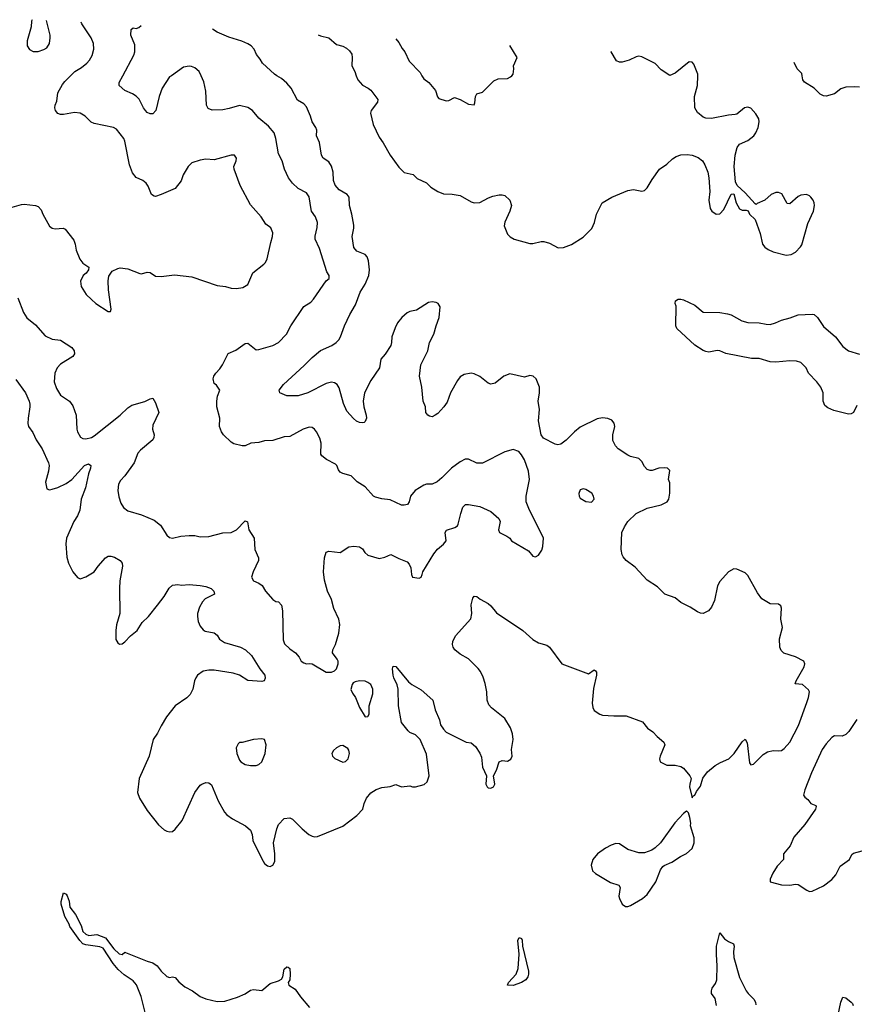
# Model space of a CAD drawing. Header units: inches. Extents: x 1682530 to 1839546, y 640742 to 791647.
# Tile 455 of 656: x 1711817 to 1717792, y 783354 to 790401. Entities that reach past the tile are written whole.
import ezdxf

# ---------------------------------------------------------------- set-up
doc = ezdxf.new("R2010")
doc.units = ezdxf.units.IN
doc.header["$MEASUREMENT"] = 0
doc.layers.add('B7718', color=7, linetype='Continuous')
doc.layers.add('B7719', color=7, linetype='Continuous')

msp = doc.modelspace()

# ---------------------------------------------------------------- linework, layer by layer
at = {"layer": 'B7718', "color": 5}
for points, elevation in [([(1711729, 789050), (1711830, 789078.8), (1711850, 789081), (1711930, 789070.6), (1711950, 789063.8), (1711970, 789040.5), (1711982, 789010), (1712030, 788923.2), (1712049.1, 788909.1), (1712070, 788903.7), (1712128.1, 788908.1), (1712141.6, 788901.6), (1712203.8, 788823.8), (1712214.4, 788794.4), (1712220.5, 788750), (1712247.4, 788687.4), (1712270, 788657.3), (1712310.7, 788630), (1712310.6, 788609.4), (1712293.4, 788586.6), (1712271.3, 788570), (1712251.3, 788530), (1712256, 788490), (1712293.2, 788433.2), (1712330, 788397.3), (1712362.8, 788370), (1712450, 788311.3), (1712468, 788312), (1712472, 788328), (1712452.1, 788467.9), (1712449.3, 788530.7), (1712454, 788566), (1712479, 788601), (1712519.3, 788620.7), (1712535.5, 788624.5), (1712590, 788618), (1712675.9, 788584.1), (1712690, 788582.4), (1712730, 788594), (1712750, 788591), (1712790, 788565.5), (1712830, 788563.8), (1712925.9, 788574.1), (1713050, 788559.3), (1713230, 788497.3), (1713290, 788490.6), (1713330, 788479.1), (1713370, 788476.3), (1713415.3, 788484.7), (1713450, 788506), (1713485.1, 788590), (1713564.5, 788650), (1713576.2, 788663.8), (1713587.6, 788690), (1713613.6, 788806.4), (1713627.8, 788850), (1713630, 788875.3), (1713613.6, 788910), (1713578.3, 788938.3), (1713546, 788990), (1713470, 789076), (1713394.6, 789214.6), (1713352, 789330), (1713349.5, 789350.5), (1713366, 789390), (1713369.3, 789410), (1713355.3, 789430), (1713330, 789432), (1713210, 789398.7), (1713150, 789401.3), (1713110, 789396.3), (1713050, 789376.2), (1713022, 789350), (1712987.3, 789290), (1712972.4, 789247.6), (1712930, 789193.2), (1712829.2, 789149.2), (1712790, 789136), (1712778.6, 789138.6), (1712761.2, 789150), (1712737, 789210), (1712722, 789230), (1712699.3, 789250), (1712650, 789272), (1712623.5, 789303.5), (1712602.7, 789362.7), (1712570.7, 789530.7), (1712561.7, 789550), (1712510, 789617.6), (1712488.5, 789628.5), (1712350, 789656.8), (1712328.2, 789668.2), (1712285.6, 789710), (1712250, 789731.1), (1712210, 789737.4), (1712130, 789721.1), (1712110, 789721.3), (1712089.8, 789729.8), (1712073, 789750), (1712068.5, 789770), (1712070.8, 789790), (1712082.5, 789817.5), (1712090, 789877.3), (1712123.8, 789936.2), (1712140.8, 789959.2), (1712181.5, 790000)], 860), ([(1711790, 787825.5), (1711859.5, 787730), (1711883.7, 787670), (1711890.3, 787650), (1711890.4, 787630), (1711876.5, 787550), (1711874.9, 787510), (1711879.5, 787490), (1711910, 787446), (1711934.9, 787394.9), (1711977.1, 787330), (1712023.1, 787230), (1712026.7, 787210), (1712022, 787170), (1712001.1, 787090), (1712010, 787042.8), (1712030, 787035.5), (1712050, 787039.5), (1712090, 787052), (1712150, 787082), (1712190, 787110.3), (1712281.1, 787210), (1712310, 787221.1), (1712326, 787210), (1712324, 787190), (1712308.5, 787151.5), (1712287.6, 787050), (1712257.1, 786970), (1712248.2, 786890), (1712231.4, 786850), (1712205.5, 786810), (1712151.6, 786690), (1712147.6, 786650), (1712154.8, 786554.8), (1712167.2, 786510), (1712196.4, 786450), (1712230, 786407.3), (1712250, 786399.1), (1712290, 786414.4), (1712350, 786448.5), (1712377.6, 786490), (1712430, 786548.2), (1712450, 786560.4), (1712470, 786561.3), (1712494.8, 786554.8), (1712536.3, 786530), (1712550.3, 786510.3), (1712552.7, 786490), (1712534.8, 786385.2), (1712530.3, 786330.3), (1712534.3, 786150), (1712510.3, 786070), (1712504.9, 786030), (1712505.5, 785965.5), (1712519.8, 785939.8), (1712531.1, 785931.1), (1712550, 785934.8), (1712570, 785947.3), (1712609.7, 785990.3), (1712658, 786030), (1712694.3, 786085.7), (1712738.3, 786130), (1712804, 786210), (1712850, 786272.4), (1712887.2, 786332.8), (1712910, 786353.7), (1712950, 786359.3), (1712974.4, 786354.4), (1713030, 786358), (1713110, 786351.3), (1713150, 786343.6), (1713187.7, 786330), (1713207.7, 786310), (1713210.7, 786290), (1713144.7, 786255.3), (1713125.6, 786234.4), (1713103.8, 786196.2), (1713090.2, 786150), (1713089.1, 786129.1), (1713094.5, 786094.5), (1713110, 786059.1), (1713130, 786034.4), (1713145.2, 786025.2), (1713210, 786012.8), (1713230, 785996), (1713247.1, 785967.1), (1713282.8, 785942.8), (1713397, 785910), (1713434.3, 785890), (1713476.9, 785850), (1713535.3, 785755.3), (1713572.4, 785710), (1713573, 785687), (1713566, 785670), (1713550, 785664.2), (1713450, 785671.5), (1713389.4, 785710), (1713344.6, 785724.6), (1713210, 785744.9), (1713170, 785745.5), (1713130, 785737.4), (1713090.3, 785710), (1713078, 785690), (1713069.2, 785670), (1713056.5, 785610), (1713038, 785570), (1713013.3, 785546.7), (1712930, 785491.1), (1712868.8, 785411.2), (1712830, 785348), (1712804.5, 785295.5), (1712772.8, 785250), (1712743.8, 785130), (1712672, 784970), (1712660.3, 784870), (1712673.4, 784830), (1712730, 784740.5), (1712810, 784639.1), (1712850, 784602.4), (1712870, 784592.4), (1712891.7, 784588.3), (1712910, 784590.7), (1712930, 784607.3), (1712980.7, 784670), (1713070, 784870.4), (1713110, 784922), (1713121.2, 784930), (1713150, 784940.5), (1713170, 784939.1), (1713190, 784924), (1713237.7, 784810), (1713283.1, 784730), (1713300.3, 784710), (1713341.2, 784681.2), (1713434, 784630), (1713470, 784599), (1713481.1, 784570), (1713486.4, 784526.4), (1713550, 784395.5), (1713570, 784361.6), (1713590, 784343.8), (1713610, 784340.5), (1713630, 784350.8), (1713643, 784377), (1713644.4, 784430), (1713633.5, 784510), (1713657.2, 784610), (1713670, 784640.5), (1713710, 784682.8), (1713750, 784688.4), (1713770, 784678.4), (1713838.7, 784610), (1713886.7, 784570), (1713910, 784557.8), (1713930, 784552.9), (1713950, 784554.6), (1714130, 784628.1), (1714230, 784704.9), (1714272.6, 784750), (1714282.6, 784790), (1714300.5, 784830), (1714330, 784866.4), (1714368.6, 784891.4), (1714410, 784905.3), (1714467.9, 784912.1), (1714510, 784926.8), (1714550, 784910.8), (1714610, 784918), (1714630, 784911.3), (1714650, 784911), (1714713.6, 784926.4), (1714733.6, 784946.4), (1714749, 784990), (1714730, 785145.2), (1714682.6, 785250), (1714650, 785281.6), (1714610, 785298.8), (1714596.8, 785310), (1714550, 785371.8), (1714527.5, 785490), (1714526.4, 785610), (1714519.8, 785639.8), (1714495.1, 785690), (1714489.8, 785710), (1714485.8, 785754.2), (1714490, 785774.8), (1714510, 785770.6), (1714601.3, 785661.3), (1714623.4, 785643.4), (1714690, 785603.8), (1714774.8, 785530), (1714790, 785462), (1714822, 785390), (1714830, 785354), (1714850, 785322), (1714870, 785302), (1715014, 785230), (1715050, 785224.7), (1715079.8, 785199.8), (1715110, 785151), (1715122, 785122), (1715130.6, 785050), (1715158, 784990), (1715154.8, 784930), (1715162.8, 784910), (1715170, 784904), (1715190, 784900.7), (1715208.7, 784910), (1715218, 784930), (1715208.7, 784990), (1715229.5, 785030.5), (1715249, 785090), (1715270, 785098.8), (1715310, 785094.8), (1715331.7, 785108.3), (1715342.7, 785130), (1715338, 785178), (1715348.6, 785250), (1715344.1, 785290), (1715330, 785331.8), (1715290, 785399.5), (1715194.9, 785474.9), (1715176.5, 785496.5), (1715164.4, 785530), (1715161.1, 785590), (1715148.7, 785650), (1715134.4, 785694.4), (1715114.7, 785734.7), (1715098, 785758), (1715030, 785826.3), (1714970, 785858.7), (1714932, 785890), (1714920.7, 785910), (1714916.2, 785930), (1714917, 785950), (1714937, 785990), (1715047.3, 786112.7), (1715054, 786150), (1715050, 786214), (1715060.2, 786259.8), (1715070, 786274.8), (1715090, 786273.4), (1715114.2, 786254.2), (1715170, 786223), (1715190, 786205.5), (1715230, 786156.5), (1715418.4, 786030), (1715490, 785963.8), (1715530, 785940.4), (1715590, 785924.4), (1715610, 785910.4), (1715697.3, 785790), (1715890, 785718.2), (1715930, 785747.2), (1715939.5, 785739.5), (1715947.2, 785730), (1715947.2, 785710), (1715925, 785615), (1715914.6, 785510), (1715918.7, 785478.7), (1715930, 785457.1), (1715970, 785430.2), (1715990, 785423.6), (1716070, 785417.4), (1716158, 785418), (1716274.6, 785374.6), (1716310.4, 785330), (1716350, 785304.6), (1716379.5, 785270), (1716428.2, 785230), (1716434.4, 785210), (1716400.7, 785130), (1716398, 785110), (1716402, 785090), (1716450, 785066.4), (1716510, 785066), (1716550, 785055.5), (1716570, 785042.8), (1716614.8, 784990), (1716624, 784970), (1716613.4, 784930), (1716613, 784910), (1716630, 784832), (1716636.5, 784843.5), (1716650, 784851.3), (1716662.4, 784877.6), (1716690, 784916), (1716708.5, 784971.5), (1716741.6, 785018.4), (1716796.3, 785063.7), (1716834.6, 785085.4), (1716894.4, 785110), (1716930.8, 785150), (1716990, 785233.4), (1717010, 785250.7), (1717024.1, 785224.1), (1717042.2, 785082.2), (1717050, 785067.7), (1717070, 785072.4), (1717139.1, 785140.9), (1717170, 785161.1), (1717209.8, 785170.2), (1717250, 785167.1), (1717270, 785170.8), (1717290, 785184.2), (1717330.2, 785229.8), (1717391, 785349), (1717453, 785513), (1717464.3, 785550), (1717469.8, 785589.8), (1717463.5, 785603.5), (1717422, 785642), (1717368.4, 785648.4), (1717374.7, 785670), (1717432.2, 785770), (1717436.5, 785790), (1717429.8, 785809.8), (1717370, 785841.8), (1717287.2, 785867.2), (1717267, 785887), (1717258.3, 785910), (1717256.9, 785970), (1717278, 786050), (1717264.8, 786110), (1717271.6, 786190), (1717266.3, 786206.3), (1717250, 786217.2), (1717190, 786220.7), (1717130, 786255.1), (1717098, 786298), (1717030, 786422.9), (1717010, 786441.3), (1716950, 786467.6), (1716930, 786469.6), (1716890.3, 786449.7), (1716830, 786380.9), (1716812.2, 786350), (1716790, 786244), (1716770, 786196), (1716747.7, 786170), (1716710, 786151.2), (1716690, 786152.2), (1716670, 786162.8), (1716617.2, 786197.2), (1716549.9, 786229.9), (1716510, 786262), (1716436, 786290), (1716382.7, 786342.7), (1716309.9, 786389.9), (1716222.8, 786482.8), (1716159.5, 786530), (1716136.2, 786556.2), (1716129.6, 786570), (1716123, 786610), (1716128.4, 786730), (1716146, 786770), (1716170.9, 786810), (1716230, 786865.8), (1716310, 786904.6), (1716410, 786927.9), (1716452.4, 786950), (1716465.1, 786970), (1716471.1, 787011.1), (1716470, 787086), (1716462, 787110), (1716470, 787175.3), (1716455.3, 787190), (1716430, 787193), (1716392, 787190), (1716345.1, 787174.9), (1716330, 787173.7), (1716310, 787181.1), (1716290, 787202.4), (1716270, 787238.7), (1716250, 787259.7), (1716190, 787274.5), (1716170, 787283.9), (1716102.4, 787330), (1716082, 787350), (1716063.1, 787390), (1716063.1, 787430), (1716076.3, 787490), (1716073, 787513), (1716055.4, 787535.4), (1716026.6, 787546.6), (1715990, 787551.3), (1715950, 787543.1), (1715830, 787484.4), (1715787.8, 787452.2), (1715729.4, 787390.6), (1715690, 787361.7), (1715670, 787358), (1715650, 787362), (1715566.4, 787406.4), (1715549.8, 787430), (1715531.2, 787530), (1715537.4, 787610), (1715528.7, 787670), (1715539.2, 787730), (1715538.3, 787770), (1715513.6, 787830), (1715493.2, 787850), (1715470, 787853.6), (1715430, 787842.9), (1715325.2, 787865.2), (1715282.8, 787850), (1715219.9, 787800.1), (1715190, 787792), (1715170, 787799.5), (1715110, 787847.3), (1715070, 787866), (1715050, 787869.7), (1714998.3, 787861.7), (1714970, 787844.5), (1714950, 787819.3), (1714902, 787730), (1714877.1, 787662.9), (1714854.4, 787630), (1714810, 787582.9), (1714790, 787569.4), (1714770, 787559.3), (1714750, 787562.7), (1714739, 787570), (1714723.7, 787590), (1714720.9, 787630), (1714706, 787670), (1714694.7, 787770), (1714678.9, 787850), (1714689.6, 787930), (1714739.7, 788030), (1714750.8, 788090), (1714782, 788150), (1714797.6, 788210), (1714819.9, 788270), (1714826.5, 788346.5), (1714812.3, 788370), (1714797.7, 788377.7), (1714770, 788381.3), (1714744.5, 788375.5), (1714657.1, 788322.9), (1714610, 788312.1), (1714590, 788302.3), (1714551.7, 788270), (1714520.7, 788230), (1714504, 788196), (1714482, 788130), (1714479, 788090), (1714472.9, 788070), (1714432.8, 788007.2), (1714402.8, 787970), (1714391.5, 787910), (1714330, 787818.4), (1714284.6, 787730), (1714274.7, 787670), (1714279.7, 787630), (1714298.3, 787570), (1714298.9, 787550), (1714290, 787524), (1714282, 787518), (1714270, 787514.5), (1714250, 787516.9), (1714227.6, 787527.6), (1714205.8, 787545.8), (1714159.1, 787599.1), (1714133.8, 787653.8), (1714104.9, 787764.9), (1714090, 787789.6), (1714070, 787802.4), (1714050, 787806.3), (1714010, 787797.4), (1713880.5, 787730), (1713810, 787709.7), (1713729.7, 787709.7), (1713678, 787730), (1713675.3, 787750), (1713704.5, 787790), (1713853.9, 787926.1), (1713910, 787984.2), (1713970, 788032), (1714052.3, 788070), (1714082, 788090), (1714101.6, 788110), (1714113, 788130), (1714142.4, 788210), (1714180.5, 788290), (1714220.5, 788359.5), (1714255.1, 788450), (1714290, 788506.7), (1714316.2, 788570), (1714322.2, 788610), (1714314.8, 788674.8), (1714304.2, 788704.2), (1714290, 788720.5), (1714230, 788744.2), (1714209.3, 788769.3), (1714197, 788850), (1714208.8, 788908.8), (1714208, 788930), (1714195.6, 789010), (1714177.2, 789070), (1714176.1, 789130), (1714160.5, 789150), (1714102.8, 789182.8), (1714075.9, 789215.9), (1714064.3, 789250), (1714059.9, 789310), (1714050, 789352), (1714030, 789384.2), (1713989.8, 789409.8), (1713976.9, 789430), (1713962.7, 789522.7), (1713942.4, 789570), (1713944.2, 789610), (1713937.6, 789630), (1713909.8, 789669.8), (1713898.8, 789710), (1713870, 789778), (1713850, 789798.7), (1713805.2, 789825.2), (1713760.4, 789910), (1713730, 789946), (1713690, 789979.3), (1713657.1, 790000)], 820), ([(1711804.6, 788410), (1711844.7, 788304.7), (1711867.6, 788267.6), (1711930, 788216), (1711999.2, 788139.2), (1712050, 788114.9), (1712110, 788106), (1712190, 788053.7), (1712207, 788030), (1712210.3, 788010), (1712197.6, 787990), (1712110, 787935.1), (1712084, 787910), (1712069.1, 787870), (1712063.6, 787810), (1712080.6, 787760.6), (1712110, 787713.4), (1712172.7, 787670), (1712198.2, 787638.2), (1712221.1, 787570), (1712224.9, 787470), (1712230.4, 787450), (1712253.3, 787413.3), (1712270, 787402.4), (1712290, 787400.3), (1712330, 787411.5), (1712350, 787422.4), (1712536.4, 787570), (1712590, 787622.6), (1712618.9, 787641.1), (1712712.1, 787667.9), (1712750, 787688), (1712770, 787691.3), (1712790, 787658.8), (1712812, 787590), (1712770, 787498), (1712768.8, 787470), (1712778.4, 787430), (1712777.6, 787410), (1712770, 787393.2), (1712680.8, 787319.2), (1712662, 787298), (1712637.3, 787230), (1712570, 787135.1), (1712538, 787102), (1712524.7, 787075.3), (1712519.6, 787030), (1712526.1, 786986.1), (1712540.6, 786940.6), (1712560.5, 786910), (1712590, 786886), (1712690, 786856.3), (1712778.6, 786818.6), (1712824.2, 786784.2), (1712870.3, 786710.3), (1712890, 786694), (1712910, 786690.5), (1712970, 786703.7), (1713030, 786708.5), (1713070, 786708.4), (1713110, 786700.4), (1713170, 786703.1), (1713270, 786728.5), (1713330, 786730.3), (1713369.8, 786750.2), (1713430, 786814.4), (1713447.9, 786807.9), (1713458.3, 786750), (1713494.6, 786690), (1713501.3, 786610), (1713526, 786550), (1713525.7, 786530), (1713487.7, 786450), (1713476.5, 786410), (1713490, 786384.9), (1713528.6, 786368.6), (1713552.4, 786352.4), (1713577.3, 786310), (1713630, 786250.6), (1713650, 786237.3), (1713670, 786234), (1713690, 786210.7), (1713698.2, 786170), (1713703.4, 785963.4), (1713712.8, 785932.8), (1713750, 785897.6), (1713790.6, 785870), (1713817.3, 785837.3), (1713831, 785810), (1713850, 785797.3), (1713870, 785790.7), (1713890, 785794), (1713910, 785790.6), (1714010, 785731), (1714050, 785731), (1714070, 785741), (1714084.5, 785755.5), (1714097, 785790), (1714096.2, 785810), (1714090, 785824), (1714056, 785870), (1714059.3, 785890), (1714078.4, 785930), (1714100.7, 786010), (1714107.7, 786072.3), (1714101.1, 786110), (1714065.9, 786185.9), (1714048.9, 786250), (1714021, 786310), (1713999.7, 786390), (1713991.2, 786450), (1713998.4, 786550), (1714010, 786590.6), (1714030, 786596.3), (1714110, 786588), (1714173, 786627), (1714208, 786632), (1714250, 786628.4), (1714270, 786613), (1714287.3, 786587.3), (1714310, 786568.5), (1714390, 786544), (1714430, 786553.4), (1714473.2, 786573.2), (1714530, 786544), (1714590, 786521), (1714604.5, 786504.5), (1714616.8, 786476.8), (1714621, 786430), (1714630, 786412), (1714676.5, 786403.5), (1714690, 786412), (1714699, 786430), (1714702, 786450), (1714781.4, 786578.6), (1714807.6, 786612.4), (1714850, 786646.8), (1714869, 786670), (1714862.7, 786730), (1714872.1, 786747.9), (1714932.8, 786767.2), (1714950, 786778.8), (1714957, 786790), (1714974, 786866), (1714990, 786912), (1715009.3, 786930.7), (1715029.3, 786930.7), (1715110, 786917.6), (1715190, 786880.4), (1715248, 786830), (1715256.3, 786810), (1715244.9, 786750), (1715251.3, 786730), (1715304.5, 786704.5), (1715324.7, 786690), (1715338, 786670), (1715460.5, 786600.5), (1715490, 786562), (1715510, 786556), (1715531.8, 786568.2), (1715555.6, 786604.4), (1715562.9, 786630), (1715566.6, 786690), (1715462, 786902), (1715443.7, 786950), (1715442, 786990), (1715466.9, 787110), (1715459.8, 787170), (1715429.8, 787249.8), (1715410, 787287.3), (1715389.8, 787309.8), (1715350, 787324), (1715290, 787307.2), (1715130, 787227.6), (1715090, 787227), (1715030, 787255.1), (1715005.2, 787254.8), (1714970, 787237.2), (1714908.5, 787191.5), (1714838.8, 787121.2), (1714805.8, 787094.2), (1714770, 787077.2), (1714730, 787076), (1714710, 787069.2), (1714647.7, 787030), (1714613.4, 786990), (1714605.5, 786950), (1714593.4, 786930), (1714570, 786925.1), (1714550, 786926.9), (1714470, 786964.7), (1714410, 786971.5), (1714363.6, 786983.6), (1714350, 786991.6), (1714290, 787058.4), (1714233.9, 787093.9), (1714190, 787136.2), (1714130, 787153), (1714110, 787162.9), (1714099.1, 787179.1), (1714087.8, 787210), (1714078.7, 787218.7), (1714013.7, 787253.7), (1713979.7, 787279.7), (1713973.6, 787290), (1713975.6, 787370), (1713966.5, 787406.5), (1713942, 787450), (1713927, 787470), (1713910, 787482.4), (1713890, 787483.5), (1713846.8, 787470), (1713750, 787418.4), (1713710, 787415.1), (1713630, 787389.7), (1713570, 787386.6), (1713530, 787375.8), (1713470.9, 787369.1), (1713430, 787351.6), (1713410, 787351.6), (1713350, 787366), (1713330, 787377.6), (1713276.2, 787430), (1713260.7, 787450), (1713247, 787490), (1713249.6, 787550), (1713228.2, 787630), (1713228.2, 787670), (1713234, 787706), (1713248.7, 787750), (1713225.6, 787785.6), (1713210, 787797.2), (1713202.7, 787830), (1713207.3, 787850), (1713220.2, 787870), (1713250, 787901.7), (1713268.9, 787930), (1713308.7, 788011.3), (1713364.1, 788035.9), (1713430, 788083.8), (1713450, 788085.5), (1713510, 788038), (1713530, 788039.3), (1713630, 788069.1), (1713669.6, 788090), (1713727.6, 788150), (1713757.4, 788210), (1713851.4, 788348.6), (1713900.5, 788379.5), (1713920.1, 788399.9), (1714010, 788531.3), (1714031.6, 788548.4), (1714032, 788570), (1714015.1, 788595.1), (1713963.5, 788763.5), (1713932.3, 788830), (1713932.3, 788852.3), (1713947.5, 788912.5), (1713948, 788950), (1713935.5, 788990), (1713906.6, 789030), (1713902.4, 789042.4), (1713890, 789134), (1713870, 789161.2), (1713810, 789193.2), (1713770, 789229.6), (1713740.5, 789270), (1713713.5, 789330), (1713694.8, 789390), (1713670, 789441.2), (1713651, 789550), (1713639.1, 789590), (1713597.7, 789637.7), (1713530, 789696.2), (1713484.2, 789750), (1713450, 789772.8), (1713390, 789786.9), (1713315.9, 789764.1), (1713270, 789756.4), (1713193.9, 789753.9), (1713166, 789766), (1713153.3, 789790), (1713149.8, 789890), (1713136.3, 789956.3), (1713115.7, 790000)], 840), ([(1712902.5, 790000), (1712890, 789991.3), (1712836.5, 789910), (1712814.6, 789850), (1712790.4, 789750), (1712770, 789727.3), (1712750, 789727.6), (1712730, 789737.6), (1712717.6, 789750), (1712703.1, 789770), (1712672.5, 789832.5), (1712650, 789854), (1712625.2, 789870), (1712570, 789894.3), (1712529, 789930), (1712529.5, 789950), (1712555.9, 790000)], 840), ([(1714226.5, 790000), (1714238, 789970), (1714270, 789932.9), (1714311.1, 789911.1), (1714330, 789895.8), (1714380.4, 789830), (1714377.6, 789810), (1714332.6, 789750), (1714328.1, 789731.9), (1714347.1, 789650), (1714390, 789559.5), (1714419.8, 789519.8), (1714470, 789430.5), (1714530, 789345.5), (1714570, 789308.2), (1714632.8, 789292.8), (1714663, 789263), (1714730, 789234), (1714761.3, 789201.3), (1714810.7, 789170), (1714850, 789153.4), (1714912.3, 789152.3), (1714970, 789141.6), (1715050, 789096.3), (1715070, 789090.6), (1715110, 789093), (1715173.5, 789126.5), (1715202.9, 789137.1), (1715250, 789147.3), (1715270, 789148), (1715290, 789141.5), (1715325.7, 789110), (1715338, 789070), (1715326, 789030), (1715288.8, 788951.2), (1715285.5, 788925.5), (1715310, 788866.8), (1715327.3, 788847.3), (1715356, 788830), (1715470, 788798.3), (1715490, 788798.3), (1715550, 788813.4), (1715570, 788813.7), (1715610, 788800.9), (1715671.3, 788768.7), (1715710, 788770.3), (1715767.2, 788792.8), (1715850, 788844.4), (1715912.7, 788907.3), (1715932.6, 788950), (1715946.9, 789010), (1715986.9, 789090), (1716056.4, 789130), (1716170, 789177.8), (1716210, 789186.5), (1716270, 789172.7), (1716290, 789178), (1716310, 789196.3), (1716343.6, 789256.4), (1716396.2, 789330), (1716450, 789367), (1716490, 789405.3), (1716517.4, 789422.6), (1716550, 789434), (1716595.6, 789435.6), (1716630, 789431.4), (1716674.6, 789414.6), (1716704.6, 789390), (1716721.8, 789361.8), (1716742, 789310), (1716750.5, 789269.5), (1716758, 789170), (1716750.8, 789110), (1716761, 789050), (1716771, 789030), (1716802, 789010), (1716830, 789010.7), (1716857.4, 789042.6), (1716910, 789151.3), (1716930, 789154), (1716946, 789090), (1716970, 789046.8), (1716990, 789038), (1717018, 789038), (1717032.7, 789032.7), (1717042, 789010), (1717081, 788970), (1717118, 788870), (1717135.2, 788795.2), (1717152.3, 788772.3), (1717175.3, 788755.3), (1717210, 788739.5), (1717304.8, 788715.2), (1717340.1, 788719.9), (1717370, 788738), (1717405.7, 788774.3), (1717415.3, 788790), (1717458.8, 788941.2), (1717498.7, 789030), (1717506.6, 789070), (1717503.7, 789090), (1717496, 789110), (1717481.2, 789130), (1717470, 789141.2), (1717450, 789149.3), (1717410, 789146), (1717390, 789136), (1717330, 789082.7), (1717310, 789086), (1717273.5, 789153.5), (1717250, 789163.5), (1717230, 789164.2), (1717197.3, 789150), (1717151.7, 789108.3), (1717095.3, 789084.7), (1717090, 789078), (1717082, 789082), (1717010, 789162.7), (1716953.6, 789213.6), (1716940.9, 789240.9), (1716932.6, 789350), (1716939.7, 789430), (1716953.7, 789486.3), (1716969.7, 789510.3), (1717030, 789536), (1717071.6, 789570), (1717086, 789590), (1717103, 789630), (1717109.7, 789670), (1717108.2, 789690), (1717087.6, 789727.6), (1717050, 789767.3), (1717030, 789774.7), (1717006.8, 789770), (1716950, 789725.2), (1716938, 789722), (1716890, 789717.2), (1716770, 789692.9), (1716730, 789694.8), (1716710, 789702.7), (1716670, 789737.4), (1716649.8, 789770), (1716646.8, 789850), (1716669.7, 789930), (1716671.9, 790000)], 820), ([(1714696.3, 790000), (1714710, 789977.3), (1714746.8, 789950), (1714794.2, 789894.2), (1714808.8, 789848.8), (1714817.5, 789837.5), (1714870, 789820.7), (1714890, 789822.8), (1714930, 789842.8), (1714970, 789830.4), (1715030, 789795.8), (1715069.2, 789790.8), (1715075.1, 789804.9), (1715080.9, 789850), (1715090, 789870.8), (1715130, 789881), (1715210, 789962), (1715243.1, 789976.9), (1715310, 789980.7), (1715330, 789990.8), (1715339.2, 790000)], 840), ([(1717830, 789916.9), (1717790, 789920.7), (1717730, 789917.4), (1717695.3, 789904.7), (1717650, 789869.8), (1717590, 789852.4), (1717570, 789856.4), (1717548.2, 789868.2), (1717503.7, 789910), (1717434.5, 789954.5), (1717424.2, 789970), (1717418.8, 790000)], 780), ([(1717810, 787638.7), (1717784.9, 787590), (1717770, 787580.4), (1717750, 787578.6), (1717644.6, 787604.6), (1717602.2, 787622.2), (1717580.6, 787640.6), (1717567.9, 787670), (1717569.8, 787730), (1717552.1, 787770), (1717523.1, 787810), (1717464.5, 787870), (1717447.2, 787910), (1717407.7, 787947.7), (1717377.3, 787957.3), (1717330, 787959.5), (1717230, 787950.5), (1717190, 787952.5), (1717110, 787974.7), (1717056.1, 787976.1), (1716871.1, 788011.1), (1716828.7, 788030), (1716810, 788032.4), (1716750, 788022), (1716730, 788025), (1716710, 788032.8), (1716650, 788072.2), (1716520.9, 788190), (1716515.1, 788210), (1716517.6, 788350), (1716509.6, 788370), (1716511.7, 788388.3), (1716530, 788400.3), (1716550, 788399.6), (1716570, 788394.7), (1716650, 788358), (1716710, 788308.4), (1716830, 788304.9), (1716884.2, 788295.8), (1716910, 788288.9), (1716985.7, 788245.7), (1717030, 788233.6), (1717110, 788231.3), (1717160.4, 788220.4), (1717190, 788220.1), (1717227.6, 788230), (1717270, 788250.9), (1717333.6, 788266.4), (1717390, 788288.6), (1717490, 788294), (1717503.8, 788290), (1717529.2, 788270), (1717570, 788206), (1717657.6, 788130), (1717710, 788060.8), (1717750.2, 788030.2), (1717830, 788007.6)], 780), ([(1717810, 785392), (1717753.7, 785306.3), (1717730, 785284.2), (1717705.9, 785274.1), (1717650, 785275.3), (1717630, 785263.2), (1717590, 785218.8), (1717562.6, 785177.4), (1717484.1, 785010), (1717438.3, 784890), (1717428.8, 784850), (1717436.7, 784836.7), (1717459.9, 784819.9), (1717481, 784790), (1717515.8, 784775.8), (1717519.3, 784770), (1717514.9, 784750), (1717438.5, 784641.5), (1717358.3, 784550), (1717332.4, 784487.6), (1717284, 784430), (1717284, 784390), (1717238.5, 784341.5), (1717208.2, 784291.8), (1717190.3, 784250), (1717189.3, 784229.3), (1717270, 784207.9), (1717330, 784206), (1717370, 784213), (1717390, 784210.6), (1717451.3, 784170), (1717470, 784162), (1717490, 784163), (1717570, 784201.3), (1717631.8, 784248.2), (1717660.3, 784279.7), (1717690, 784341.6), (1717758, 784390), (1717772.9, 784427.1), (1717784.8, 784435.2), (1717910, 784468)], 820), ([(1712715.6, 783295.6), (1712685.7, 783410), (1712653.4, 783493.4), (1712630, 783521.6), (1712565.9, 783565.9), (1712522.7, 783602.7), (1712486.6, 783646.6), (1712415.2, 783755.2), (1712390, 783765.3), (1712290, 783779.7), (1712270, 783787.6), (1712248.6, 783810), (1712175.1, 783910), (1712170, 783928), (1712141.2, 783981.2), (1712112.8, 784070), (1712113, 784090), (1712130, 784152), (1712150, 784142.8), (1712157.1, 784130), (1712170, 784091.3), (1712177, 784050), (1712217.3, 783997.3), (1712256.7, 783916.7), (1712270, 783874.8), (1712290, 783856), (1712312.9, 783847.1), (1712370, 783853.4), (1712430, 783830.4), (1712490, 783752), (1712530, 783715.5), (1712550, 783711.3), (1712570, 783726), (1712575.3, 783724.7), (1712730, 783661.6), (1712770.8, 783650), (1712802, 783630), (1712830.7, 783590), (1712870, 783554), (1712890, 783546.8), (1712910, 783550.7), (1712930, 783546), (1712955.8, 783515.8), (1712998.2, 783478.2), (1713054, 783450), (1713110, 783410.4), (1713150, 783392.2), (1713230, 783374), (1713284.8, 783375.2), (1713375.9, 783404.1), (1713431.5, 783428.5), (1713470, 783454), (1713490, 783458.8), (1713550, 783452), (1713610, 783502.8), (1713670, 783522), (1713690, 783534.8), (1713700.9, 783550), (1713710, 783604.7), (1713730, 783622), (1713738.8, 783618.8), (1713750.3, 783610.3), (1713754, 783570), (1713750.3, 783530), (1713739.1, 783510), (1713744, 783490), (1713790, 783461.6), (1713826.7, 783406.7), (1713891.5, 783330)], 780), ([(1716805.5, 783345.5), (1716795.4, 783395.4), (1716769.2, 783430), (1716768.7, 783450), (1716775.3, 783470), (1716797.6, 783502.4), (1716807, 783530), (1716810.9, 783629.1), (1716804.5, 783710), (1716805.4, 783770), (1716830, 783866), (1716862.3, 783822.3), (1716890, 783802.2), (1716926.3, 783786.3), (1716931.3, 783770), (1716926, 783730), (1716930.1, 783690), (1716970, 783546.4), (1717017.2, 783450), (1717031.4, 783430), (1717073.4, 783390), (1717084.9, 783370), (1717086.7, 783350)], 780), ([(1717662, 783210), (1717695.1, 783370), (1717710, 783406), (1717730, 783400.7), (1717770.3, 783370.3), (1717778.7, 783358.7), (1717784.7, 783344.7)], 780)]:
    msp.add_lwpolyline(points, dxfattribs=dict(at, elevation=elevation))
for points, elevation in [([(1715850, 787042.7), (1715830, 787036), (1715819.3, 787010), (1715822.4, 786990), (1715830, 786977.3), (1715870, 786952.4), (1715910, 786947.7), (1715929.4, 786970), (1715925.1, 786990), (1715912.4, 787012.4), (1715870, 787039.3)], 840), ([(1714250.5, 785669.5), (1714217.3, 785662.7), (1714204.9, 785655.1), (1714196.8, 785643.2), (1714187.7, 785607.7), (1714199.8, 785579.8), (1714220.7, 785550), (1714250, 785478), (1714290, 785412), (1714310, 785414), (1714318, 785430), (1714319.3, 785490), (1714343.8, 785576.2), (1714345.1, 785610), (1714330, 785642), (1714310, 785658), (1714290, 785665.6)], 840), ([(1713550, 785254), (1713490, 785249.3), (1713410, 785228.7), (1713390, 785228), (1713381, 785219), (1713367.7, 785190), (1713370.7, 785150), (1713390, 785101), (1713398.8, 785090), (1713432, 785070), (1713470, 785062), (1713510, 785063), (1713530, 785070.8), (1713549.2, 785090), (1713573.2, 785150), (1713582, 785210), (1713568.4, 785248.4)], 840), ([(1714130, 785205.2), (1714110, 785202.7), (1714086, 785190), (1714062.8, 785170), (1714050.8, 785150), (1714056, 785130), (1714073.2, 785113.2), (1714130, 785087.3), (1714150, 785090.6), (1714169.4, 785110), (1714178, 785150), (1714173, 785173), (1714165.1, 785185.1)], 840), ([(1716590, 784735.3), (1716570, 784719.3), (1716507.4, 784652.6), (1716403.7, 784510), (1716366.6, 784473.4), (1716342.7, 784457.3), (1716290, 784437.7), (1716250, 784437.4), (1716170, 784461.6), (1716110, 784501.3), (1716084.2, 784504.2), (1716050, 784493.5), (1716010, 784470.9), (1715954, 784430), (1715919.5, 784390), (1715908.4, 784350), (1715918, 784310), (1715939.1, 784290), (1716046.1, 784226.1), (1716106.6, 784206.6), (1716116.4, 784190), (1716107, 784127), (1716110.4, 784110.4), (1716130, 784071.3), (1716154.8, 784054.8), (1716170, 784054), (1716190, 784061.3), (1716276.3, 784110), (1716310, 784140.4), (1716370, 784230.6), (1716404.8, 784315.2), (1716420.2, 784339.8), (1716430, 784347.9), (1716485.2, 784370), (1716548.5, 784411.5), (1716590, 784432.4), (1716631.2, 784470), (1716644.7, 784510), (1716644.4, 784544.4), (1716618, 784630), (1716620.9, 784650), (1716615.1, 784690), (1716604, 784724), (1716594.6, 784734.6)], 820), ([(1715350, 783489.4), (1715309.6, 783490), (1715315.8, 783510), (1715369.9, 783570.1), (1715386.1, 783610), (1715393.3, 783713.3), (1715383.2, 783810), (1715391.5, 783831.5), (1715410, 783824), (1715413.3, 783813.3), (1715417.2, 783770), (1715459.5, 783590), (1715460.3, 783570), (1715454.9, 783550), (1715440.6, 783530), (1715410, 783509)], 780)]:
    msp.add_lwpolyline(points, close=True, dxfattribs=dict(at, elevation=elevation))
at = {"layer": 'B7719', "color": 5}
for points, elevation in [([(1711906.7, 790400.7), (1711902, 790390), (1711898.8, 790350), (1711870.5, 790250), (1711870, 790214), (1711887.9, 790187.9), (1711913.7, 790173.7), (1711950, 790173.4), (1711990, 790188), (1712010, 790199.1), (1712029.5, 790230), (1712035.6, 790270), (1712034, 790290), (1712009.9, 790395.2)], 880), ([(1712181.5, 790000), (1712211.5, 790030), (1712260.4, 790059.6), (1712297.6, 790090), (1712315.6, 790110), (1712334.6, 790145.4), (1712348.3, 790190), (1712345.7, 790230), (1712329.7, 790270), (1712262.3, 790370), (1712258, 790382.1)], 860), ([(1712555.9, 790000), (1712633.5, 790146.5), (1712641, 790170), (1712640.1, 790220.1), (1712613.6, 790290), (1712616, 790330), (1712630, 790342), (1712650, 790337.6), (1712670, 790344.2), (1712685.4, 790359.6)], 840), ([(1713657.1, 790000), (1713641.2, 790010), (1713556, 790090), (1713538.9, 790118.9), (1713511.4, 790151.4), (1713495.1, 790190), (1713472.8, 790212.8), (1713450, 790228.6), (1713408, 790248), (1713315.2, 790275.2), (1713230, 790311.8), (1713197.1, 790332.5)], 820), ([(1713954.4, 790292.5), (1713970, 790285.3), (1714030, 790270.4), (1714083.7, 790223.7), (1714130, 790210.4), (1714156.9, 790196.9), (1714178.2, 790178.2), (1714194.3, 790154.3), (1714198, 790130), (1714193.8, 790070), (1714214.9, 790030), (1714226.5, 790000)], 820), ([(1714509.1, 790263.2), (1714530, 790236.4), (1714554.1, 790194.1), (1714574.9, 790170), (1714604, 790104), (1714682.6, 790022.6), (1714696.3, 790000)], 840), ([(1715339.2, 790000), (1715349.2, 790010), (1715354.5, 790050), (1715352, 790070), (1715377, 790130), (1715326.5, 790215.7)], 840), ([(1716671.9, 790000), (1716672.3, 790010), (1716643.2, 790083.2), (1716630, 790097.2), (1716610, 790099), (1716510, 790019), (1716470, 790002), (1716410, 790041.2), (1716366.4, 790086.4), (1716270, 790134.5), (1716250, 790139.5), (1716230, 790135.1), (1716180.7, 790110), (1716130, 790097.2), (1716110, 790097.4), (1716090, 790106.6), (1716051.1, 790170), (1716047.9, 790172.5)], 820), ([(1717418.8, 790000), (1717416, 790016), (1717382.7, 790050), (1717362.1, 790093.7)], 780), ([(1713115.7, 790000), (1713101.6, 790030), (1713070, 790056.3), (1713045.9, 790065.9), (1713030, 790068.3), (1712990, 790060.4), (1712902.5, 790000)], 840)]:
    msp.add_lwpolyline(points, dxfattribs=dict(at, elevation=elevation))

doc.saveas('drawing.dxf')
